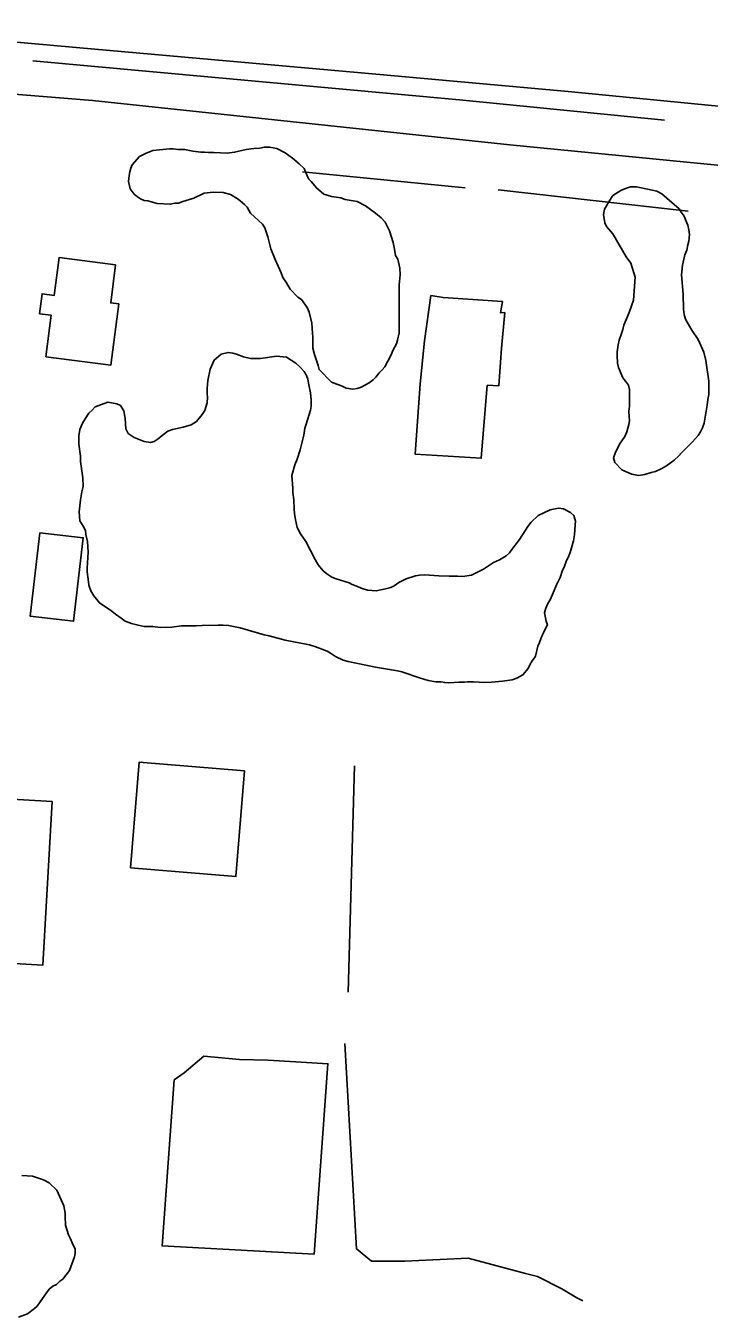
# Model space of a CAD drawing. Extents: x 3219052 to 3256913, y 800770 to 826146.
# Drawn here: x 3231227 to 3231620, y 810334 to 811076 of the extents above; entities that cross this region are included whole.
import ezdxf

# ---------------------------------------------------------------- set-up
doc = ezdxf.new("R2010")
doc.units = 0
for name, color, linetype in [('V-BLDG-OTLN', 7, 'Continuous'), ('V-LEVE-TOET', 7, 'Continuous'), ('V-ROAD-CNTR', 7, 'Continuous'), ('V-SITE-VEGE', 7, 'Continuous'), ('V-TOPO-SHOR', 7, 'Continuous')]:
    doc.layers.add(name, color=color, linetype=linetype)

msp = doc.modelspace()

# ---------------------------------------------------------------- linework, layer by layer
at = {"layer": 'V-BLDG-OTLN'}
for points in [[(3231238.39, 810885.83), (3231241.46, 810909.79), (3231234.85, 810910.63), (3231236.31, 810922.06), (3231243.33, 810921.16), (3231246.11, 810942.82), (3231278.62, 810938.65), (3231275.83, 810916.85), (3231280.36, 810916.28), (3231275.84, 810881.03)], [(3231459.84, 810921.04), (3231466.96, 810919.89), (3231500.96, 810917.63), (3231499.79, 810911.13), (3231502.28, 810911.29), (3231500.39, 810890.89), (3231498.83, 810869.16), (3231492.2, 810869.51), (3231488.75, 810827.55), (3231450.77, 810829.99), (3231453.71, 810870.3), (3231456.11, 810895.01)], [(3231235.07, 810784.77), (3231260.01, 810781.84), (3231254.39, 810733.91), (3231229.44, 810736.84)], [(3231287.06, 810592.16), (3231292.06, 810652.87), (3231352.72, 810647.87), (3231347.73, 810587.17)], [(3231207.1, 810537.99), (3231212.37, 810632.04), (3231242.08, 810630.38), (3231236.81, 810536.33)], [(3231312.24, 810470.31), (3231318.06, 810474.44), (3231329.37, 810484.03), (3231349.77, 810482.14), (3231366.19, 810481.76), (3231382.28, 810480.71), (3231400.69, 810479.66), (3231392.72, 810370.2), (3231305.31, 810374.94)]]:
    msp.add_lwpolyline(points, close=True, dxfattribs=at)
at = {"layer": 'V-LEVE-TOET'}
msp.add_lwpolyline([(3232691.1, 810964.23), (3232333.69, 810971.43), (3232196.41, 810972.01), (3232088.85, 810977.19), (3232006.31, 810982.92), (3231912.37, 810991.96), (3231853.13, 810997.93), (3231804.22, 811006.36), (3231754.53, 811015.59), (3231650.74, 811027.32), (3231538.67, 811038.3), (3231417.69, 811049.3), (3231266.69, 811062.59), (3231116.62, 811076.03)], dxfattribs=at)
at = {"layer": 'V-ROAD-CNTR'}
msp.add_lwpolyline([(3232672.61, 810923.03), (3232466.29, 810930.36), (3232363.09, 810933.26), (3232228.03, 810934.49), (3232084.31, 810942.05), (3231942.93, 810958.13), (3231744.02, 810984.3), (3231505.22, 811007.73), (3231265.35, 811033.12), (3231149.12, 811042.6)], dxfattribs=at)
at = {"layer": 'V-SITE-VEGE'}
for points in [[(3231363.1, 810961.97), (3231356.22, 810968.3), (3231354.13, 810971.9), (3231352.64, 810973.4), (3231349.04, 810976.42), (3231344.55, 810979.13), (3231340.36, 810980.34), (3231334.66, 810980.36), (3231329.55, 810979.78), (3231323.54, 810977.09), (3231317.24, 810975.01), (3231314.83, 810974.12), (3231312.73, 810974.13), (3231310.03, 810973.54), (3231302.53, 810973.86), (3231297.14, 810975.38), (3231295.04, 810975.68), (3231292.94, 810976.59), (3231291.14, 810977.8), (3231289.35, 810979.3), (3231286.96, 810982.31), (3231286.07, 810986.51), (3231286.38, 810990.11), (3231286.69, 810992.21), (3231287.29, 810994.31), (3231288.2, 810996.11), (3231292.42, 811000.9), (3231295.72, 811002.69), (3231299.93, 811004.47), (3231309.53, 811005.34), (3231311.63, 811005.33), (3231314.33, 811005.03), (3231318.23, 811005.02), (3231323.03, 811004.1), (3231327.53, 811003.48), (3231329.62, 811003.48), (3231332.02, 811003.17), (3231335.03, 811003.17), (3231342.82, 811002.84), (3231347.03, 811003.43), (3231353.63, 811004.91), (3231358.14, 811005.49), (3231361.44, 811005.78), (3231364.14, 811006.37), (3231367.14, 811006.36), (3231371.34, 811005.45), (3231376.13, 811003.04), (3231380.32, 811000.02), (3231384.21, 810996.71), (3231386.9, 810994), (3231388.69, 810989.8), (3231389.58, 810987.99), (3231391.08, 810986.49), (3231394.07, 810982.88), (3231398.26, 810979.27), (3231402.75, 810978.05), (3231408.16, 810977.14), (3231410.55, 810976.23), (3231417.45, 810975.01), (3231422.24, 810972.59), (3231427.93, 810968.37), (3231431.22, 810965.66), (3231433.61, 810963.26), (3231436, 810958.15), (3231438.08, 810951.54), (3231438.97, 810947.64), (3231439.55, 810944.03), (3231440.75, 810941.93), (3231441.93, 810936.83), (3231442.22, 810932.93), (3231441.6, 810927.23), (3231441.52, 810899.62), (3231440.6, 810895.43), (3231440, 810893.33), (3231437.89, 810889.43), (3231436.98, 810887.04), (3231433.36, 810880.15), (3231431.85, 810878.35), (3231430.05, 810876.56), (3231428.24, 810874.16), (3231426.73, 810872.67), (3231424.33, 810870.87), (3231419.82, 810868.49), (3231417.42, 810867.59), (3231415.02, 810867.3), (3231411.12, 810867.91), (3231408.42, 810869.12), (3231405.72, 810870.03), (3231402.73, 810871.24), (3231395.55, 810878.46), (3231394.95, 810880.87), (3231392.87, 810887.17), (3231391.98, 810890.78), (3231392, 810897.08), (3231391.71, 810899.48), (3231391.43, 810905.18), (3231389.95, 810911.48), (3231388.76, 810914.19), (3231385.47, 810918.7), (3231383.38, 810920.21), (3231378.89, 810924.72)], [(3231378.89, 810924.72), (3231376.8, 810928.33), (3231374.71, 810931.33), (3231373.82, 810934.04), (3231370.24, 810941.85), (3231367.86, 810947.86), (3231366.08, 810954.76), (3231364.3, 810959.87), (3231363.1, 810961.97)], [(3231276.39, 810739.62), (3231269.39, 810744.44), (3231266.08, 810748.51), (3231264.43, 810751.29), (3231263.15, 810754.61), (3231262.97, 810756.64), (3231262.25, 810762.37), (3231262.26, 810764.4), (3231262.84, 810773.62), (3231262.49, 810779.72), (3231261.39, 810783.78), (3231261.22, 810786), (3231259.93, 810788.58), (3231258.1, 810791.54), (3231257.56, 810796.71), (3231258.32, 810803.73), (3231259.25, 810808.34), (3231260, 810811.29), (3231259.83, 810816.27), (3231258.38, 810825.69), (3231258.39, 810828.83), (3231257.49, 810835.66), (3231257.51, 810840.46), (3231258.07, 810844.15), (3231259.56, 810847.65), (3231261.04, 810850.23), (3231263.27, 810853.54), (3231265.12, 810855.2), (3231266.79, 810857.04), (3231274.18, 810859.79), (3231279.34, 810858.84), (3231281.37, 810857.92), (3231283.39, 810854.77), (3231284.12, 810850.34), (3231284.47, 810844.43), (3231285.75, 810841.85), (3231289.25, 810839.43), (3231294.96, 810837.2), (3231298.66, 810836.64), (3231300.69, 810837.19), (3231303.09, 810838.65), (3231305.31, 810840.68), (3231308.64, 810843.07), (3231311.23, 810844.17), (3231317.51, 810845.44), (3231321.94, 810846.72), (3231325.08, 810848.74), (3231328.42, 810852.6), (3231329.9, 810855), (3231331.21, 810859.43), (3231331.4, 810862.56), (3231331.23, 810864.59), (3231331.23, 810867.73), (3231331.62, 810872.16), (3231332.93, 810878.8), (3231335.16, 810883.96), (3231339.23, 810887.45), (3231343.29, 810888.36), (3231346.06, 810887.99), (3231348.09, 810887.43), (3231352.15, 810885.75), (3231356.2, 810884.82), (3231361.93, 810884.8), (3231371.16, 810886.25), (3231376.88, 810885.68), (3231382.22, 810882.15), (3231384.43, 810880.12), (3231387.01, 810877.34), (3231388.29, 810875.12), (3231389.02, 810872.91), (3231389.75, 810869.77), (3231390.66, 810865.15), (3231391.02, 810861.09), (3231391, 810857.4), (3231390.63, 810855.18), (3231388.21, 810847.07), (3231387.46, 810844.86), (3231386.71, 810840.8), (3231384.65, 810832.31), (3231382.97, 810826.96), (3231381.68, 810823.83), (3231379.99, 810817.56), (3231380.52, 810810.36), (3231380.52, 810807.96), (3231381.06, 810803.71), (3231381.22, 810798.36), (3231381.4, 810795.78), (3231381.94, 810792.08), (3231383.04, 810787.83), (3231384.87, 810784.14), (3231388, 810779.7), (3231393.32, 810769.35), (3231394.97, 810766.39), (3231397.91, 810762.87), (3231399.94, 810761.21), (3231402.88, 810759.17), (3231405.46, 810758.23), (3231412.84, 810756), (3231414.68, 810755.07), (3231416.71, 810754.33), (3231420.4, 810752.65)], [(3231438.68, 810754.26), (3231441.45, 810756.09), (3231445.7, 810758.3), (3231451.06, 810759.94), (3231453.27, 810760.3), (3231456.41, 810760.66), (3231464.35, 810760.08), (3231470.44, 810759.88), (3231475.05, 810759.87), (3231478, 810759.67), (3231483.18, 810760.4), (3231490.01, 810763.88), (3231495.93, 810767.56), (3231499.26, 810769.2), (3231503.14, 810771.41), (3231504.99, 810773.25), (3231506.29, 810775.09), (3231510.74, 810780.8), (3231515.56, 810788.35), (3231517.41, 810790.74), (3231521.49, 810794.61), (3231524.81, 810796.26), (3231528.51, 810797.91), (3231533.13, 810798.82), (3231536.08, 810798.44), (3231540.14, 810796.4), (3231541.97, 810794.73), (3231542.89, 810791.41), (3231542.88, 810789.37), (3231542.31, 810783.47), (3231541.75, 810780.15), (3231539.88, 810773.33), (3231538.76, 810770.56), (3231537.83, 810768.72), (3231536.53, 810765.03), (3231535.6, 810763.19), (3231534.11, 810759.13), (3231532.25, 810755.26), (3231530.21, 810750.28), (3231528.35, 810746.23), (3231527.05, 810744.02), (3231525.94, 810741.44), (3231525.19, 810738.67), (3231526.1, 810733.87), (3231526.83, 810731.84), (3231525.72, 810729.81), (3231524.6, 810727.23), (3231523.67, 810725.39), (3231522.37, 810721.7), (3231521.26, 810719.67), (3231519.95, 810713.77), (3231519.39, 810712.85), (3231518.09, 810711.19), (3231516.79, 810708.8), (3231515.86, 810706.77), (3231512.71, 810703.09), (3231509.2, 810701.25), (3231506.62, 810700.15), (3231501.07, 810699.43), (3231494.61, 810698.9), (3231490.92, 810698.72), (3231484.28, 810699.12), (3231480.96, 810699.13), (3231479.11, 810698.95), (3231475.97, 810698.96), (3231470.25, 810698.42), (3231467.85, 810698.61), (3231465.82, 810698.99), (3231462.68, 810699.18), (3231458.26, 810699.93), (3231453.28, 810701.43), (3231443.14, 810704.78), (3231440.56, 810705.34), (3231428.01, 810707.59), (3231412.33, 810710.78), (3231409.38, 810711.53), (3231404.96, 810713.57), (3231402.2, 810715.61), (3231400.17, 810716.72), (3231393.16, 810719.33), (3231390.03, 810720.26), (3231376.01, 810723.07), (3231366.79, 810725.5), (3231364.02, 810726.06), (3231350.19, 810730.17), (3231343.55, 810731.48), (3231340.41, 810731.67), (3231337.46, 810731.68), (3231328.42, 810731.53), (3231324.91, 810731.17), (3231316.42, 810731.19), (3231310.88, 810730.47), (3231304.23, 810730.31), (3231299.99, 810730.87), (3231295.01, 810730.89), (3231291.5, 810731.64), (3231287.81, 810732.57), (3231284.13, 810733.88), (3231281.73, 810735.73), (3231278.6, 810737.95), (3231276.39, 810739.62)], [(3231420.4, 810752.65), (3231423.35, 810751.72), (3231428.33, 810751.34), (3231433.69, 810752.43), (3231436.83, 810753.34), (3231438.68, 810754.26)], [(3231224.76, 810415.37), (3231230.84, 810415.07), (3231237.21, 810413.02), (3231240.39, 810411.27), (3231244.71, 810406.92), (3231248.74, 810397.93), (3231249.6, 810393.87), (3231249.59, 810391.84), (3231249.87, 810386.92), (3231251.59, 810381.41), (3231252.74, 810379.09), (3231253.6, 810376.78), (3231255.32, 810373.01), (3231255.32, 810370.69), (3231255.02, 810368.66), (3231252.1, 810360.85), (3231248.32, 810355.95), (3231246.58, 810354.79), (3231244.55, 810352.77), (3231242.52, 810351.91)], [(3231242.52, 810351.91), (3231240.49, 810350.18), (3231237.87, 810346.71), (3231233.51, 810340.35), (3231232.05, 810338.91), (3231227.99, 810336.03), (3231222.77, 810334.02)]]:
    msp.add_lwpolyline(points, dxfattribs=at)
msp.add_lwpolyline([(3231572.17, 810943.33), (3231564.41, 810956.55), (3231560.82, 810960.76), (3231559.93, 810962.86), (3231559.04, 810967.67), (3231559.65, 810970.67), (3231562.67, 810975.76), (3231564.48, 810978.46), (3231568.98, 810981.44), (3231571.69, 810982.63), (3231574.69, 810983.52), (3231577.99, 810983.51), (3231589.68, 810981.08), (3231592.68, 810979.57), (3231602.56, 810970.84), (3231603.75, 810969.03), (3231605.54, 810966.63), (3231606.44, 810964.22), (3231607.63, 810961.52), (3231608.22, 810958.82), (3231608.51, 810956.11), (3231608.2, 810952.22), (3231607.59, 810950.12), (3231606.98, 810947.12), (3231605.77, 810944.42), (3231604.56, 810938.43), (3231603.94, 810933.03), (3231604.8, 810921.92), (3231605.08, 810913.22), (3231605.37, 810910.22), (3231606.26, 810907.52), (3231607.15, 810905.72), (3231609.84, 810901.21), (3231613.43, 810895.79), (3231616.7, 810888.58), (3231617.89, 810883.78), (3231619.65, 810871.77), (3231619.63, 810864.27), (3231619.02, 810861.27), (3231618.71, 810857.97), (3231616.88, 810847.78), (3231615.97, 810845.08), (3231614.76, 810842.69), (3231613.55, 810840.59), (3231610.24, 810837), (3231603.92, 810830.72), (3231602.42, 810828.92), (3231599.71, 810826.53), (3231595.2, 810823.24), (3231592.19, 810821.45), (3231588.89, 810819.96), (3231586.48, 810819.37), (3231582.88, 810818.18), (3231579.28, 810817.59), (3231575.38, 810818.5), (3231572.98, 810819.41), (3231569.69, 810820.92), (3231565.5, 810825.14), (3231564.91, 810827.84), (3231565.82, 810830.53), (3231568.23, 810835.63), (3231571.25, 810840.12), (3231572.46, 810842.82), (3231573.67, 810847.01), (3231573.98, 810849.11), (3231573.69, 810854.51), (3231574, 810857.51), (3231574.03, 810867.11), (3231573.44, 810869.52), (3231571.65, 810871.92), (3231570.15, 810873.72), (3231567.77, 810879.73), (3231567.18, 810882.14), (3231566.89, 810886.64), (3231566.9, 810888.74), (3231567.51, 810892.64), (3231568.12, 810895.33), (3231569.33, 810899.23), (3231570.24, 810901.63), (3231570.85, 810904.03), (3231573.87, 810911.22), (3231576.29, 810918.41), (3231577.23, 810931.61), (3231574.85, 810939.72)], close=True, dxfattribs=at)
at = {"layer": 'V-TOPO-SHOR'}
for p, q in [((3231386.01, 810992.22), (3231479.64, 810982.96)), ((3231498.53, 810981.79), (3231607.84, 810969.6)), ((3231415.95, 810650.87), (3231412.2, 810520.72))]:
    msp.add_line(p, q, dxfattribs=at)
for points in [[(3231231.06, 811055.98), (3231476.3, 811033.48), (3231594.16, 811021.91)], [(3231410.41, 810491.22), (3231417.1, 810373.2), (3231425.76, 810366.24), (3231444.85, 810366.2), (3231481.3, 810367.86), (3231514.26, 810359.11), (3231521.2, 810357.36), (3231535.06, 810350.39), (3231543.73, 810345.16), (3231547.2, 810343.42)]]:
    msp.add_lwpolyline(points, dxfattribs=at)

doc.saveas('drawing.dxf')
